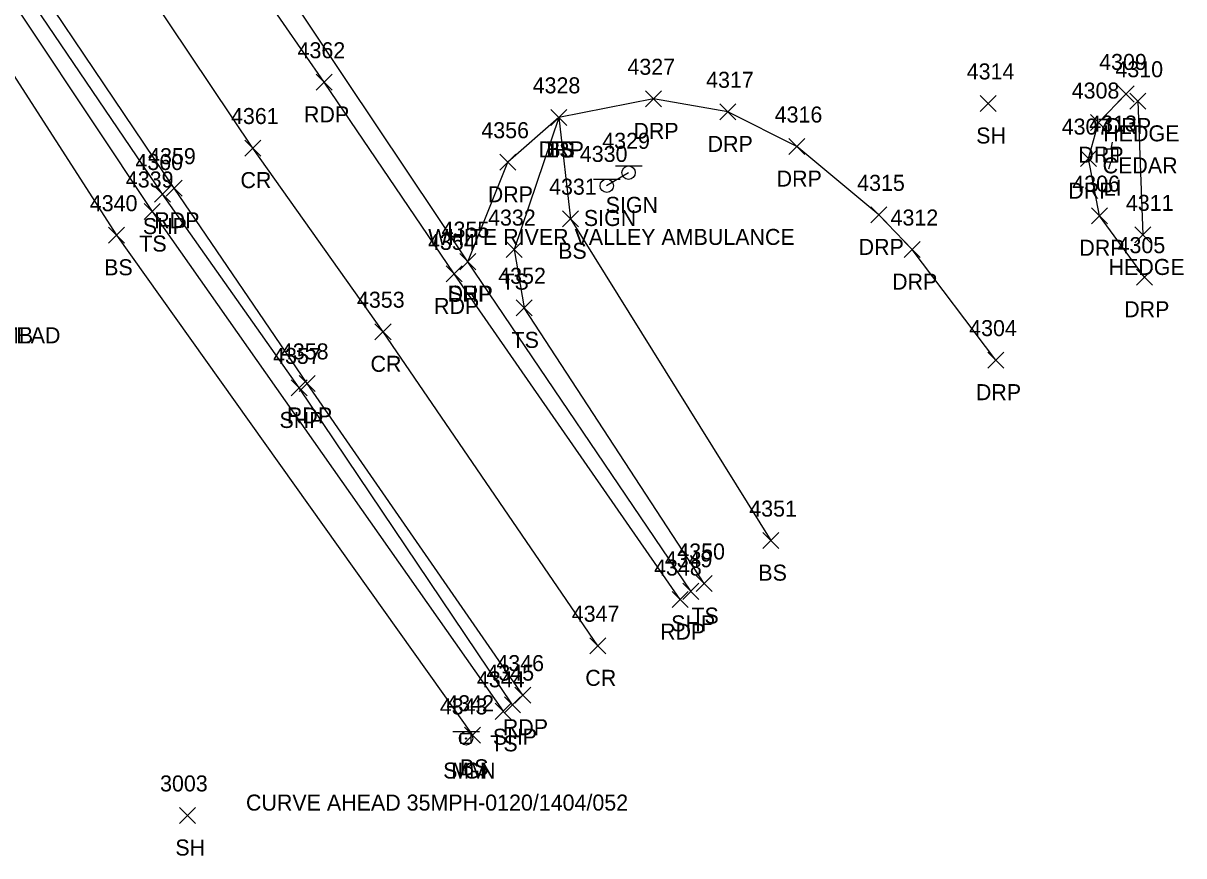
# Model space of a CAD drawing. Extents: x 1601151 to 1602912, y 499508 to 501770.
# Drawn here: x 1601913.6 to 1602058.6, y 499651.3 to 499755.2 of the extents above; entities that cross this region are included whole.
import ezdxf

# ---------------------------------------------------------------- set-up
doc = ezdxf.new("R2010")
doc.units = 0
for name, color, linetype in [('L_A', 7, 'Continuous'), ('L_C', 7, 'Continuous'), ('L_I', 7, 'Continuous'), ('L_TIC', 7, 'Continuous'), ('LAHR', 7, 'Continuous'), ('LELB', 7, 'Continuous'), ('P_A', 7, 'Continuous'), ('P_I', 7, 'Continuous'), ('P_TIC', 7, 'Continuous'), ('PET', 7, 'Continuous'), ('PRC', 7, 'Continuous'), ('PSP', 7, 'Continuous'), ('R_A', 7, 'Continuous'), ('R_I', 7, 'Continuous'), ('R_TIC', 7, 'Continuous'), ('RDP', 7, 'Continuous'), ('S_A', 7, 'Continuous'), ('S_C', 7, 'Continuous'), ('S_I', 7, 'Continuous'), ('SRM', 7, 'Continuous'), ('SSGN', 7, 'Continuous'), ('U_A', 7, 'Continuous'), ('U_I', 7, 'Continuous'), ('ULP', 7, 'Continuous')]:
    doc.layers.add(name, color=color, linetype=linetype)

msp = doc.modelspace()

# ---------------------------------------------------------------- linework, layer by layer
at = {"layer": 'L_TIC'}
for points in [[(1602033.14, 499744.17), (1602035.14, 499746.17)], [(1602035.14, 499744.17), (1602033.14, 499746.17)], [(1602051.8, 499744.44), (1602053.8, 499746.44)], [(1602053.8, 499744.44), (1602051.8, 499746.44)], [(1601979.51, 499742.43), (1601981.51, 499744.43)], [(1601981.51, 499742.43), (1601979.51, 499744.43)], [(1601979.51, 499742.43), (1601981.51, 499744.43)], [(1601981.51, 499742.43), (1601979.51, 499744.43)], [(1601928.72, 499730.68), (1601930.72, 499732.68)], [(1601930.72, 499730.68), (1601928.72, 499732.68)], [(1601980.99, 499729.78), (1601982.99, 499731.78)], [(1601982.99, 499729.78), (1601980.99, 499731.78)], [(1601924.3, 499727.72), (1601926.3, 499729.72)], [(1601926.3, 499727.72), (1601924.3, 499729.72)], [(1602052.46, 499727.76), (1602054.46, 499729.76)], [(1602054.46, 499727.76), (1602052.46, 499729.76)], [(1601973.94, 499725.92), (1601975.94, 499727.92)], [(1601975.94, 499725.92), (1601973.94, 499727.92)], [(1601975.2, 499718.66), (1601977.2, 499720.66)], [(1601977.2, 499718.66), (1601975.2, 499720.66)], [(1601975.2, 499718.66), (1601977.2, 499720.66)], [(1601977.2, 499718.66), (1601975.2, 499720.66)], [(1602005.99, 499689.6), (1602007.99, 499691.6)], [(1602007.99, 499689.6), (1602005.99, 499691.6)], [(1601997.66, 499684.24), (1601999.66, 499686.24)], [(1601999.66, 499684.24), (1601997.66, 499686.24)], [(1601972.55, 499668.29), (1601974.55, 499670.29)], [(1601974.55, 499668.29), (1601972.55, 499670.29)], [(1601968.73, 499665.3), (1601970.73, 499667.3)], [(1601970.73, 499665.3), (1601968.73, 499667.3)], [(1601933.14, 499655.29), (1601935.14, 499657.29)], [(1601935.14, 499655.29), (1601933.14, 499657.29)]]:
    msp.add_lwpolyline(points, dxfattribs=at)
at = {"layer": 'LAHR'}
msp.add_lwpolyline([(1602052.8, 499745.44), (1602053.46, 499728.76)], dxfattribs=at)
at = {"layer": 'LELB'}
for points in [[(1601844.95, 499850.43), (1601849.38, 499848.96), (1601875.86, 499811.39), (1601906.75, 499766.16), (1601929.72, 499731.68), (1601973.55, 499669.29)], [(1601844.35, 499844.35), (1601873.23, 499809.07), (1601902.88, 499763.51), (1601925.3, 499728.72), (1601969.73, 499666.3)], [(1601980.51, 499743.43), (1601974.94, 499726.92), (1601976.2, 499719.66)], [(1601980.51, 499743.43), (1601981.99, 499730.78), (1602006.99, 499690.6)], [(1601998.66, 499685.24), (1601976.2, 499719.66)]]:
    msp.add_lwpolyline(points, dxfattribs=at)
at = {"layer": 'P_TIC'}
for points in [[(1601950.2, 499746.81), (1601952.2, 499748.81)], [(1601952.2, 499746.81), (1601950.2, 499748.81)], [(1601941.32, 499738.6), (1601943.32, 499740.6)], [(1601943.32, 499738.6), (1601941.32, 499740.6)], [(1601931.5, 499733.59), (1601933.5, 499735.59)], [(1601933.5, 499733.59), (1601931.5, 499735.59)], [(1601930.04, 499732.86), (1601932.04, 499734.86)], [(1601932.04, 499732.86), (1601930.04, 499734.86)], [(1601968.14, 499724.42), (1601970.14, 499726.42)], [(1601970.14, 499724.42), (1601968.14, 499726.42)], [(1601966.44, 499722.89), (1601968.44, 499724.89)], [(1601968.44, 499722.89), (1601966.44, 499724.89)], [(1601957.56, 499715.67), (1601959.56, 499717.67)], [(1601959.56, 499715.67), (1601957.56, 499717.67)], [(1601947.09, 499708.66), (1601949.09, 499710.66)], [(1601949.09, 499708.66), (1601947.09, 499710.66)], [(1601948.07, 499709.22), (1601950.07, 499711.22)], [(1601950.07, 499709.22), (1601948.07, 499711.22)], [(1601996, 499683.27), (1601998, 499685.27)], [(1601998, 499683.27), (1601996, 499685.27)], [(1601994.67, 499682.24), (1601996.67, 499684.24)], [(1601996.67, 499682.24), (1601994.67, 499684.24)], [(1601984.39, 499676.47), (1601986.39, 499678.47)], [(1601986.39, 499676.47), (1601984.39, 499678.47)], [(1601975.03, 499670.31), (1601977.03, 499672.31)], [(1601977.03, 499670.31), (1601975.03, 499672.31)], [(1601973.74, 499669.12), (1601975.74, 499671.12)], [(1601975.74, 499669.12), (1601973.74, 499671.12)]]:
    msp.add_lwpolyline(points, dxfattribs=at)
at = {"layer": 'PET'}
for points in [[(1601995.67, 499683.24), (1601967.44, 499723.89), (1601951.2, 499747.81), (1601928.38, 499780.82), (1601898.7, 499825.12), (1601866.23, 499874.79), (1601846.19, 499907.84), (1601823.76, 499946.63), (1601805.55, 499981.9), (1601788.87, 500017.29), (1601766.92, 500067.61), (1601755.39, 500098.81), (1601743.92, 500129.72), (1601726.45, 500185.71), (1601711.93, 500234.21), (1601699.42, 500278.31), (1601688.33, 500319.61), (1601682.56, 500342.8), (1601675.53, 500367.54), (1601665.76, 500404.47), (1601656.17, 500441.2), (1601643.95, 500489.36), (1601630.25, 500541.68)], [(1601976.03, 499671.31), (1601949.07, 499710.22), (1601932.5, 499734.59), (1601906.16, 499773.6), (1601879.17, 499813.54), (1601846.78, 499862.77), (1601825.9, 499896.89), (1601802.83, 499936.77), (1601785.08, 499971.15), (1601767.41, 500007.57), (1601745.41, 500058.72), (1601733.84, 500089.25), (1601721.8, 500122.71), (1601703.99, 500178.99), (1601689.71, 500228.27), (1601677.58, 500272.25), (1601666.12, 500315.05), (1601653.43, 500363.86), (1601644.59, 500397.8), (1601635.03, 500435.31), (1601622.92, 500483.99), (1601609.64, 500536.46)]]:
    msp.add_lwpolyline(points, dxfattribs=at)
at = {"layer": 'PRC'}
msp.add_lwpolyline([(1601985.39, 499677.47), (1601958.56, 499716.67), (1601942.32, 499739.6), (1601916.26, 499778.51), (1601888.68, 499819.15), (1601856.54, 499869.05), (1601836.01, 499902.11), (1601813.37, 499942.52), (1601794.98, 499977.03), (1601778.27, 500012.72), (1601755.57, 500062.85), (1601744.49, 500093.78), (1601732.77, 500126.07), (1601715.37, 500182.36), (1601700.57, 500231.28), (1601688.37, 500275.57), (1601676.78, 500317.03), (1601664.23, 500365.85), (1601655.24, 500401.01), (1601645.63, 500438.14), (1601632.99, 500486.74), (1601619.53, 500538.88)], dxfattribs=at)
at = {"layer": 'PSP'}
for points in [[(1601997, 499684.27), (1601969.14, 499725.42), (1601931.2, 499782.14), (1601900.18, 499826.03), (1601867.9, 499875.39), (1601847.37, 499908.8), (1601829.13, 499940.29), (1601829, 499944.33), (1601827.07, 499947.93), (1601808.69, 499983.01), (1601791.36, 500018.61), (1601769.33, 500068.57), (1601758.08, 500099.65), (1601747.15, 500130.33), (1601730.42, 500186.97), (1601714.57, 500235.16), (1601709.05, 500248.69), (1601701, 500279.76), (1601693.52, 500306.69)], [(1601974.74, 499670.12), (1601948.09, 499709.66), (1601931.04, 499733.86), (1601904.81, 499772.45), (1601877.68, 499812.76), (1601851.66, 499852.31), (1601848.35, 499852.94), (1601832.41, 499878.84), (1601831.77, 499883.88), (1601824.29, 499896.03), (1601801.22, 499936.03), (1601783.34, 499970.29), (1601765.73, 500006.71), (1601743.28, 500058.03), (1601731.38, 500088.89), (1601719.94, 500122.25), (1601702, 500178.56), (1601687.75, 500227.8), (1601675.97, 500271.58)]]:
    msp.add_lwpolyline(points, dxfattribs=at)
at = {"layer": 'R_TIC'}
for points in [[(1601991.34, 499744.75), (1601993.34, 499746.75)], [(1601993.34, 499744.75), (1601991.34, 499746.75)], [(1602050.34, 499745.35), (1602052.34, 499747.35)], [(1602052.34, 499745.35), (1602050.34, 499747.35)], [(1601979.51, 499742.43), (1601981.51, 499744.43)], [(1601981.51, 499742.43), (1601979.51, 499744.43)], [(1602000.6, 499743.12), (1602002.6, 499745.12)], [(1602002.6, 499743.12), (1602000.6, 499745.12)], [(1602046.9, 499741.78), (1602048.9, 499743.78)], [(1602048.9, 499741.78), (1602046.9, 499743.78)], [(1602009.22, 499738.79), (1602011.22, 499740.79)], [(1602011.22, 499738.79), (1602009.22, 499740.79)], [(1601973.15, 499736.83), (1601975.15, 499738.83)], [(1601975.15, 499736.83), (1601973.15, 499738.83)], [(1601973.15, 499736.83), (1601975.15, 499738.83)], [(1601975.15, 499736.83), (1601973.15, 499738.83)], [(1602045.65, 499737.28), (1602047.65, 499739.28)], [(1602047.65, 499737.28), (1602045.65, 499739.28)], [(1602019.46, 499730.26), (1602021.46, 499732.26)], [(1602021.46, 499730.26), (1602019.46, 499732.26)], [(1602047.02, 499730.16), (1602049.02, 499732.16)], [(1602049.02, 499730.16), (1602047.02, 499732.16)], [(1602023.64, 499725.93), (1602025.64, 499727.93)], [(1602025.64, 499725.93), (1602023.64, 499727.93)], [(1601968.14, 499724.42), (1601970.14, 499726.42)], [(1601970.14, 499724.42), (1601968.14, 499726.42)], [(1602052.63, 499722.48), (1602054.63, 499724.48)], [(1602054.63, 499722.48), (1602052.63, 499724.48)], [(1602034.1, 499712.13), (1602036.1, 499714.13)], [(1602036.1, 499712.13), (1602034.1, 499714.13)]]:
    msp.add_lwpolyline(points, dxfattribs=at)
at = {"layer": 'RDP'}
for points in [[(1602035.1, 499713.13), (1602024.64, 499726.93), (1602020.46, 499731.26), (1602010.22, 499739.79), (1602001.6, 499744.12), (1601992.34, 499745.75), (1601980.51, 499743.43), (1601974.15, 499737.83)], [(1602053.63, 499723.48), (1602048.02, 499731.16), (1602046.65, 499738.28), (1602047.9, 499742.78), (1602051.34, 499746.35)], [(1601969.14, 499725.42), (1601974.15, 499737.83)]]:
    msp.add_lwpolyline(points, dxfattribs=at)
at = {"layer": 'SRM'}
msp.add_lwpolyline([(1601968.29, 499666.53), (1601969.54, 499666.53), (1601969.54, 499665.28), (1601968.29, 499665.28)], close=True, dxfattribs=at)
msp.add_circle((1601968.91, 499665.9), 0.0833, dxfattribs=at)
at = {"layer": 'SSGN'}
for p, q in [((1601987.58, 499737.37), (1601990.91, 499737.37)), ((1601989.22, 499736.53), (1601989.22, 499736.53)), ((1601984.85, 499735.73), (1601988.19, 499735.73)), ((1601986.5, 499734.89), (1601986.5, 499734.89)), ((1601967.28, 499666.76), (1601970.62, 499666.76)), ((1601968.93, 499665.92), (1601968.93, 499665.92))]:
    msp.add_line(p, q, dxfattribs=at)
msp.add_lwpolyline([(1601989.2, 499736.51), (1601986.48, 499734.87)], dxfattribs=at)
for centre in [(1601989.22, 499736.53), (1601986.5, 499734.89), (1601968.93, 499665.92)]:
    msp.add_circle(centre, 0.833, dxfattribs=at)
at = {"layer": 'ULP'}
for p, q in [((1602048.61, 499737.83), (1602048.61, 499739.5)), ((1602048.61, 499739.5), (1602050.28, 499739.5)), ((1602049.61, 499740.33), (1602049.45, 499739.5)), ((1602050.28, 499739.5), (1602050.28, 499737.83)), ((1602049.45, 499738.66), (1602049.45, 499738.66)), ((1602050.28, 499737.83), (1602048.61, 499737.83)), ((1602049.2, 499737), (1602049.45, 499737.83))]:
    msp.add_line(p, q, dxfattribs=at)

# ---------------------------------------------------------------- texts
at = {"layer": 'L_A'}
for s, p in [('HEDGE', (1602048.5, 499740.44)), ('SH', (1602032.63, 499740.17)), ('TS', (1601978.92, 499738.43)), ('BS', (1601978.95, 499738.43)), ('TS', (1601928.13, 499726.68)), ('BS', (1601980.43, 499725.78)), ('BS', (1601923.74, 499723.72)), ('HEDGE', (1602049.16, 499723.76)), ('TS', (1601973.35, 499721.92)), ('TS', (1601974.61, 499714.66)), ('TS', (1601974.61, 499714.66)), ('BS', (1602005.43, 499685.6)), ('TS', (1601997.07, 499680.24)), ('TS', (1601971.96, 499664.29)), ('BS', (1601968.17, 499661.3)), ('SH', (1601932.63, 499651.29))]:
    msp.add_text(s, height=2, dxfattribs=at).set_placement(p)
at = {"layer": 'L_C'}
msp.add_text('CEDAR', height=2, dxfattribs=at).set_placement((1602048.42, 499736.44))
at = {"layer": 'L_I'}
for s, p in [('4314', (1602031.45, 499748.17)), ('4310', (1602050.02, 499748.44)), ('4328', (1601977.25, 499746.43)), ('4328', (1601977.25, 499746.43)), ('4339', (1601926.45, 499734.68)), ('4331', (1601979.3, 499733.78)), ('4340', (1601921.95, 499731.72)), ('4311', (1602051.33, 499731.76)), ('4332', (1601971.68, 499729.92)), ('4352', (1601972.95, 499722.66)), ('4352', (1601972.95, 499722.66)), ('4351', (1602004.3, 499693.6)), ('4350', (1601995.31, 499688.24)), ('4344', (1601970.29, 499672.29)), ('4342', (1601966.47, 499669.3)), ('3003', (1601930.72, 499659.29))]:
    msp.add_text(s, height=2, dxfattribs=at).set_placement(p)
at = {"layer": 'P_A'}
for s, p in [('RDP', (1601948.69, 499742.81)), ('CR', (1601940.76, 499734.6)), ('SHP', (1601928.57, 499728.86)), ('RDP', (1601929.99, 499729.59)), ('SHP', (1601966.68, 499720.42)), ('RDP', (1601964.93, 499718.89)), ('CR', (1601957, 499711.67)), ('SHP', (1601945.63, 499704.66)), ('RDP', (1601946.56, 499705.22)), ('RDP', (1601993.16, 499678.24)), ('SHP', (1601994.54, 499679.27)), ('CR', (1601983.82, 499672.47)), ('SHP', (1601972.28, 499665.12)), ('RDP', (1601973.52, 499666.31))]:
    msp.add_text(s, height=2, dxfattribs=at).set_placement(p)
at = {"layer": 'P_I'}
for s, p in [('4362', (1601947.89, 499750.81)), ('4361', (1601939.58, 499742.6)), ('4359', (1601929.23, 499737.59)), ('4360', (1601927.64, 499736.86)), ('4355', (1601965.88, 499728.42)), ('4354', (1601964.18, 499726.89)), ('4353', (1601955.31, 499719.67)), ('4358', (1601945.81, 499713.22)), ('4357', (1601944.83, 499712.66)), ('4349', (1601993.74, 499687.27)), ('4348', (1601992.41, 499686.24)), ('4347', (1601982.13, 499680.47)), ('4346', (1601972.72, 499674.31)), ('4345', (1601971.48, 499673.12))]:
    msp.add_text(s, height=2, dxfattribs=at).set_placement(p)
at = {"layer": 'R_A'}
for p in [(1601989.83, 499740.75), (1602048.83, 499741.35), (1601999.09, 499739.12), (1601978, 499738.43), (1602045.39, 499737.78), (1602007.71, 499734.79), (1602044.14, 499733.28), (1601971.64, 499732.83), (1601971.64, 499732.83), (1602017.95, 499726.26), (1602045.51, 499726.16), (1602022.13, 499721.93), (1601966.63, 499720.42), (1602051.11, 499718.48), (1602032.59, 499708.13)]:
    msp.add_text('DRP', height=2, dxfattribs=at).set_placement(p)
at = {"layer": 'R_I'}
for s, p in [('4309', (1602047.99, 499749.35)), ('4327', (1601989.08, 499748.75)), ('4328', (1601977.25, 499746.43)), ('4317', (1601998.91, 499747.12)), ('4308', (1602044.56, 499745.78)), ('4316', (1602007.47, 499742.79)), ('4356', (1601970.84, 499740.83)), ('4356', (1601970.84, 499740.83)), ('4307', (1602043.31, 499741.28)), ('4315', (1602017.77, 499734.26)), ('4306', (1602044.63, 499734.16)), ('4312', (1602021.94, 499729.93)), ('4355', (1601965.88, 499728.42)), ('4305', (1602050.29, 499726.48)), ('4304', (1602031.76, 499716.13))]:
    msp.add_text(s, height=2, dxfattribs=at).set_placement(p)
at = {"layer": 'S_A'}
for s, p in [('SIGN', (1601986.36, 499731.51)), ('SIGN', (1601983.64, 499729.87)), ('SIGN', (1601966.07, 499660.9)), ('MM', (1601967.1, 499660.9))]:
    msp.add_text(s, height=2, dxfattribs=at).set_placement(p)
at = {"layer": 'S_C'}
for s, p in [('WHITE RIVER VALLEY AMBULANCE', (1601964.2, 499727.51)), ('CURVE AHEAD 35MPH-0120/1404/052', (1601941.45, 499656.9))]:
    msp.add_text(s, height=2, dxfattribs=at).set_placement(p)
at = {"layer": 'S_I'}
for s, p in [('4329', (1601985.94, 499739.51)), ('4330', (1601983.14, 499737.87)), ('4343', (1601965.65, 499668.9)), ('4343', (1601965.65, 499668.9))]:
    msp.add_text(s, height=2, dxfattribs=at).set_placement(p)
at = {"layer": 'U_A'}
for s, p in [('LI', (1602048.55, 499733.66)), ('OVERHEAD', (1601903.27, 499715.23)), ('COMB', (1601906.84, 499715.23))]:
    msp.add_text(s, height=2, dxfattribs=at).set_placement(p)
at = {"layer": 'U_I'}
msp.add_text('4313', height=2, dxfattribs=at).set_placement((1602046.75, 499741.66))

doc.saveas('drawing.dxf')
